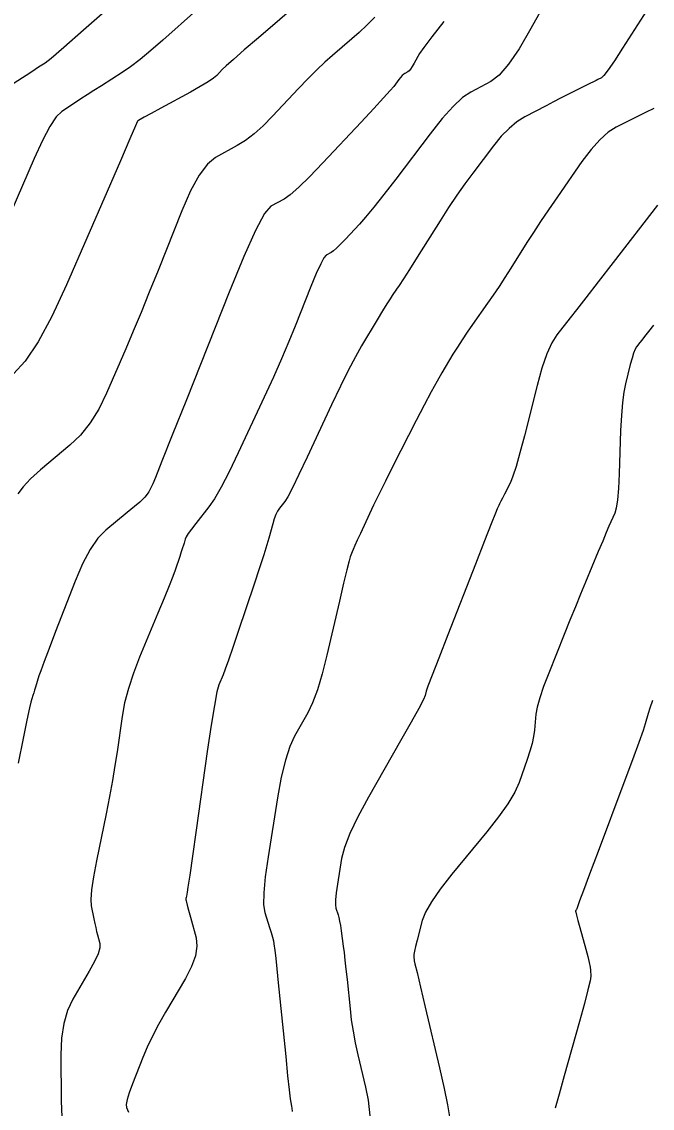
# Model space of a CAD drawing. Extents: x 2082232 to 2083549, y 592624 to 593832.
# Drawn here: x 2083221.5 to 2083252.5, y 593238.4 to 593292 of the extents above; entities that cross this region are included whole.
import ezdxf

# ---------------------------------------------------------------- set-up
doc = ezdxf.new("R2010")
doc.units = 0
doc.layers.add('DT_X_Contour_Major', color=7, linetype='Continuous')
doc.layers.add('DT_X_Contour_Minor', color=7, linetype='Continuous')

msp = doc.modelspace()

# ---------------------------------------------------------------- linework, layer by layer
at = {"layer": 'DT_X_Contour_Major'}
for points in [[(2083230.079, 593292.612), (2083228.419, 593291.14), (2083227.826, 593290.626), (2083227.293, 593290.189), (2083226.819, 593289.829), (2083226.406, 593289.546), (2083225.382, 593288.893), (2083225.014, 593288.657), (2083224.679, 593288.442), (2083224.377, 593288.246), (2083224.108, 593288.069), (2083223.434, 593287.625), (2083223.159, 593287.354), (2083222.84, 593286.876), (2083222.477, 593286.189), (2083222.07, 593285.294), (2083220.925, 593282.631)], [(2083252.259, 593292.593), (2083251.071, 593290.738), (2083250.673, 593290.125), (2083250.369, 593289.678), (2083250.159, 593289.397), (2083250.044, 593289.283), (2083249.862, 593289.198), (2083249.771, 593289.155), (2083249.637, 593289.089), (2083249.457, 593289), (2083249.234, 593288.888), (2083248.578, 593288.56), (2083248.314, 593288.426), (2083248.014, 593288.272), (2083247.677, 593288.097), (2083247.304, 593287.901), (2083246.259, 593287.35), (2083245.869, 593287.106), (2083245.48, 593286.788), (2083245.094, 593286.395), (2083244.71, 593285.928), (2083243.688, 593284.582), (2083243.3, 593284.056), (2083242.902, 593283.488), (2083242.494, 593282.878), (2083242.076, 593282.225), (2083240.948, 593280.428), (2083240.568, 593279.824), (2083240.273, 593279.36), (2083240.063, 593279.035), (2083239.938, 593278.849), (2083239.72, 593278.541), (2083239.612, 593278.38), (2083239.453, 593278.126), (2083239.242, 593277.781), (2083238.98, 593277.345), (2083238.213, 593276.058), (2083237.904, 593275.515), (2083237.555, 593274.85), (2083237.164, 593274.063), (2083236.733, 593273.154), (2083235.526, 593270.569), (2083235.118, 593269.705), (2083234.799, 593269.053), (2083234.568, 593268.611), (2083234.425, 593268.381), (2083234.163, 593268.049), (2083234.068, 593267.907), (2083233.981, 593267.731), (2083233.901, 593267.521), (2083233.828, 593267.276), (2083233.644, 593266.577), (2083233.547, 593266.238), (2083233.394, 593265.746), (2083233.184, 593265.1), (2083232.917, 593264.3), (2083232.131, 593261.963), (2083231.864, 593261.173), (2083231.65, 593260.554), (2083231.49, 593260.108), (2083231.385, 593259.834), (2083231.175, 593259.333), (2083231.081, 593258.986), (2083230.954, 593258.323), (2083230.795, 593257.342), (2083230.604, 593256.043), (2083230.052, 593252.158), (2083229.869, 593250.875), (2083229.735, 593249.938), (2083229.648, 593249.347), (2083229.61, 593249.103), (2083229.572, 593248.914), (2083229.56, 593248.85), (2083229.552, 593248.799), (2083229.549, 593248.76), (2083229.551, 593248.734), (2083229.561, 593248.683), (2083229.577, 593248.618), (2083229.618, 593248.463), (2083229.684, 593248.216), (2083229.775, 593247.879), (2083230.05, 593246.859), (2083230.095, 593246.446), (2083230.021, 593245.973), (2083229.831, 593245.439), (2083229.523, 593244.845), (2083228.544, 593243.18), (2083228.199, 593242.572), (2083227.899, 593241.999), (2083227.642, 593241.459), (2083227.429, 593240.954), (2083226.922, 593239.651), (2083226.76, 593239.212), (2083226.655, 593238.873), (2083226.607, 593238.632), (2083226.617, 593238.491), (2083226.718, 593238.247)]]:
    msp.add_lwpolyline(points, dxfattribs=at)
at = {"layer": 'DT_X_Contour_Minor'}
for points in [[(2083248.196, 593294.661), (2083246.557, 593291.707), (2083245.972, 593290.713), (2083245.449, 593289.948), (2083244.987, 593289.41), (2083244.586, 593289.101), (2083243.597, 593288.58), (2083243.193, 593288.304), (2083242.724, 593287.868), (2083242.188, 593287.272), (2083241.586, 593286.516), (2083239.893, 593284.286), (2083239.305, 593283.52), (2083238.81, 593282.893), (2083238.41, 593282.406), (2083238.103, 593282.059), (2083237.409, 593281.319), (2083237.171, 593281.07), (2083236.974, 593280.878), (2083236.821, 593280.744), (2083236.71, 593280.666), (2083236.472, 593280.536), (2083236.357, 593280.402), (2083236.193, 593280.098), (2083235.978, 593279.623), (2083235.714, 593278.979), (2083234.942, 593277.033), (2083234.628, 593276.266), (2083234.268, 593275.425), (2083233.86, 593274.51), (2083233.405, 593273.521), (2083232.129, 593270.786), (2083231.68, 593269.85), (2083231.289, 593269.093), (2083230.958, 593268.515), (2083230.685, 593268.118), (2083230.036, 593267.296), (2083229.82, 593267.017), (2083229.661, 593266.796), (2083229.557, 593266.633), (2083229.509, 593266.529), (2083229.456, 593266.327), (2083229.428, 593266.23), (2083229.384, 593266.088), (2083229.324, 593265.902), (2083229.247, 593265.672), (2083229.021, 593264.998), (2083228.904, 593264.676), (2083228.724, 593264.214), (2083228.48, 593263.612), (2083228.172, 593262.871), (2083227.267, 593260.707), (2083226.958, 593259.915), (2083226.712, 593259.162), (2083226.526, 593258.449), (2083226.402, 593257.775), (2083226.155, 593256.031), (2083226.051, 593255.35), (2083225.927, 593254.614), (2083225.782, 593253.824), (2083225.616, 593252.979), (2083225.145, 593250.652), (2083224.996, 593249.859), (2083224.903, 593249.225), (2083224.866, 593248.749), (2083224.885, 593248.432), (2083225.01, 593247.797), (2083225.056, 593247.568), (2083225.102, 593247.359), (2083225.146, 593247.168), (2083225.19, 593246.997), (2083225.307, 593246.566), (2083225.307, 593246.36), (2083225.221, 593246.065), (2083225.047, 593245.681), (2083224.787, 593245.209), (2083223.978, 593243.832), (2083223.714, 593243.273), (2083223.527, 593242.629), (2083223.418, 593241.899), (2083223.387, 593241.083), (2083223.407, 593238.794), (2083223.436, 593238.027)], [(2083225.815, 593292.786), (2083224.503, 593291.627), (2083223.532, 593290.777), (2083222.901, 593290.236), (2083222.61, 593290.005), (2083222.289, 593289.8), (2083222.12, 593289.691), (2083221.856, 593289.518), (2083221.495, 593289.282), (2083221.039, 593288.981)], [(2083235.234, 593293.065), (2083233.128, 593291.262), (2083232.424, 593290.656), (2083231.891, 593290.192), (2083231.531, 593289.87), (2083231.341, 593289.689), (2083231.066, 593289.395), (2083230.908, 593289.262), (2083230.639, 593289.081), (2083230.26, 593288.854), (2083229.77, 593288.58), (2083228.318, 593287.786), (2083227.84, 593287.524), (2083227.497, 593287.337), (2083227.288, 593287.222), (2083227.214, 593287.181), (2083227.194, 593287.168), (2083227.187, 593287.164), (2083227.182, 593287.161), (2083227.177, 593287.157), (2083227.175, 593287.156), (2083227.174, 593287.155), (2083227.173, 593287.153), (2083227.171, 593287.151), (2083227.17, 593287.147), (2083227.166, 593287.138), (2083227.071, 593286.919), (2083226.789, 593286.27), (2083226.321, 593285.19), (2083225.666, 593283.679), (2083223.671, 593279.076), (2083222.946, 593277.507), (2083222.267, 593276.25), (2083221.633, 593275.305), (2083221.046, 593274.674)], [(2083238.868, 593292.266), (2083238.47, 593291.877), (2083238.089, 593291.521), (2083237.724, 593291.199), (2083236.772, 593290.384), (2083236.4, 593290.053), (2083235.997, 593289.67), (2083235.564, 593289.237), (2083235.101, 593288.752), (2083233.826, 593287.392), (2083233.358, 593286.918), (2083232.91, 593286.518), (2083232.482, 593286.19), (2083232.073, 593285.936), (2083231.012, 593285.356), (2083230.609, 593285.028), (2083230.196, 593284.478), (2083229.773, 593283.707), (2083229.341, 593282.715), (2083228.174, 593279.774), (2083227.746, 593278.706), (2083227.338, 593277.707), (2083226.951, 593276.778), (2083226.583, 593275.918), (2083225.63, 593273.719), (2083225.249, 593272.94), (2083224.822, 593272.253), (2083224.349, 593271.659), (2083223.829, 593271.156), (2083222.381, 593269.937), (2083221.894, 593269.502), (2083221.519, 593269.111), (2083221.256, 593268.763)], [(2083242.259, 593292.064), (2083241.667, 593291.304), (2083241.272, 593290.776), (2083241.073, 593290.479), (2083240.806, 593289.997), (2083240.711, 593289.835), (2083240.627, 593289.711), (2083240.555, 593289.625), (2083240.494, 593289.577), (2083240.347, 593289.499), (2083240.286, 593289.458), (2083240.216, 593289.393), (2083240.136, 593289.304), (2083240.046, 593289.191), (2083239.793, 593288.858), (2083239.622, 593288.654), (2083239.297, 593288.292), (2083238.818, 593287.773), (2083238.186, 593287.096), (2083236.297, 593285.08), (2083235.646, 593284.402), (2083235.112, 593283.879), (2083234.694, 593283.512), (2083234.392, 593283.301), (2083233.742, 593282.946), (2083233.43, 593282.581), (2083232.982, 593281.752), (2083232.397, 593280.459), (2083231.676, 593278.702), (2083229.572, 593273.4), (2083228.877, 593271.649), (2083228.368, 593270.373), (2083228.047, 593269.572), (2083227.912, 593269.247), (2083227.803, 593269.013), (2083227.762, 593268.93), (2083227.721, 593268.855), (2083227.68, 593268.79), (2083227.639, 593268.734), (2083227.53, 593268.595), (2083227.445, 593268.509), (2083227.271, 593268.355), (2083227.008, 593268.132), (2083226.657, 593267.84), (2083225.603, 593266.972), (2083225.212, 593266.571), (2083224.829, 593266.017), (2083224.455, 593265.31), (2083224.089, 593264.452), (2083223.123, 593261.959), (2083222.801, 593261.121), (2083222.557, 593260.479), (2083222.391, 593260.031), (2083222.305, 593259.779), (2083222.132, 593259.215), (2083222.088, 593259.071), (2083222.047, 593258.935), (2083222.008, 593258.807), (2083221.907, 593258.474), (2083221.84, 593258.193), (2083221.713, 593257.599), (2083221.528, 593256.692), (2083221.283, 593255.471)], [(2083252.624, 593287.775), (2083252.208, 593287.572), (2083251.808, 593287.374), (2083250.765, 593286.851), (2083250.366, 593286.598), (2083249.951, 593286.23), (2083249.52, 593285.748), (2083249.074, 593285.151), (2083247.864, 593283.408), (2083247.43, 593282.777), (2083247.035, 593282.19), (2083246.679, 593281.649), (2083246.362, 593281.153), (2083245.569, 593279.89), (2083245.274, 593279.426), (2083244.985, 593278.984), (2083244.7, 593278.562), (2083244.421, 593278.161), (2083243.683, 593277.119), (2083243.414, 593276.734), (2083243.164, 593276.359), (2083242.931, 593275.996), (2083242.715, 593275.644), (2083242.164, 593274.72), (2083241.93, 593274.313), (2083241.642, 593273.785), (2083241.3, 593273.137), (2083240.903, 593272.368), (2083239.773, 593270.158), (2083239.381, 593269.387), (2083239.054, 593268.733), (2083238.791, 593268.194), (2083238.593, 593267.773), (2083238.15, 593266.803), (2083238, 593266.474), (2083237.882, 593266.213), (2083237.798, 593266.019), (2083237.746, 593265.894), (2083237.651, 593265.65), (2083237.59, 593265.446), (2083237.481, 593265.014), (2083237.323, 593264.355), (2083237.117, 593263.47), (2083236.5, 593260.805), (2083236.267, 593259.877), (2083236.032, 593259.092), (2083235.793, 593258.45), (2083235.552, 593257.951), (2083234.903, 593256.81), (2083234.669, 593256.299), (2083234.452, 593255.621), (2083234.252, 593254.777), (2083234.069, 593253.767), (2083233.605, 593250.85), (2083233.463, 593249.859), (2083233.388, 593249.071), (2083233.379, 593248.488), (2083233.435, 593248.109), (2083233.674, 593247.369), (2083233.755, 593247.111), (2083233.817, 593246.891), (2083233.861, 593246.709), (2083233.887, 593246.565), (2083233.933, 593246.232), (2083233.961, 593245.989), (2083234.012, 593245.511), (2083234.086, 593244.796), (2083234.183, 593243.845), (2083234.47, 593240.994), (2083234.566, 593240.051), (2083234.639, 593239.358), (2083234.69, 593238.916), (2083234.717, 593238.724), (2083234.758, 593238.548), (2083234.772, 593238.448), (2083234.782, 593238.278)], [(2083252.794, 593283.001), (2083250.614, 593280.177), (2083249.868, 593279.211), (2083249.265, 593278.432), (2083248.804, 593277.84), (2083248.486, 593277.434), (2083247.83, 593276.601), (2083247.585, 593276.211), (2083247.342, 593275.666), (2083247.103, 593274.965), (2083246.866, 593274.109), (2083246.238, 593271.618), (2083246.018, 593270.774), (2083245.83, 593270.109), (2083245.673, 593269.624), (2083245.547, 593269.319), (2083245.253, 593268.743), (2083245.153, 593268.547), (2083245.073, 593268.389), (2083245.014, 593268.269), (2083244.976, 593268.188), (2083244.901, 593268.024), (2083244.812, 593267.807), (2083244.603, 593267.278), (2083244.273, 593266.439), (2083243.823, 593265.288), (2083242.461, 593261.806), (2083242.011, 593260.653), (2083241.685, 593259.806), (2083241.481, 593259.265), (2083241.401, 593259.029), (2083241.35, 593258.81), (2083241.26, 593258.609), (2083241.026, 593258.167), (2083240.65, 593257.486), (2083240.13, 593256.565), (2083238.554, 593253.79), (2083238.027, 593252.821), (2083237.629, 593251.993), (2083237.361, 593251.307), (2083237.221, 593250.763), (2083237.02, 593249.502), (2083236.959, 593249.073), (2083236.926, 593248.732), (2083236.922, 593248.48), (2083236.947, 593248.316), (2083237.05, 593247.996), (2083237.089, 593247.856), (2083237.127, 593247.676), (2083237.166, 593247.455), (2083237.205, 593247.194), (2083237.307, 593246.444), (2083237.348, 593246.13), (2083237.392, 593245.751), (2083237.441, 593245.308), (2083237.493, 593244.799), (2083237.639, 593243.356), (2083237.704, 593242.809), (2083237.791, 593242.247), (2083237.899, 593241.671), (2083238.029, 593241.082), (2083238.403, 593239.492), (2083238.527, 593238.841), (2083238.617, 593238.079)], [(2083252.602, 593277.083), (2083252.357, 593276.766), (2083252.164, 593276.517), (2083252.023, 593276.335), (2083251.933, 593276.219), (2083251.761, 593276.002), (2083251.694, 593275.887), (2083251.62, 593275.703), (2083251.541, 593275.452), (2083251.455, 593275.132), (2083251.217, 593274.189), (2083251.135, 593273.78), (2083251.069, 593273.258), (2083251.017, 593272.624), (2083250.981, 593271.878), (2083250.903, 593269.739), (2083250.869, 593269.016), (2083250.823, 593268.454), (2083250.766, 593268.051), (2083250.697, 593267.809), (2083250.5, 593267.375), (2083250.405, 593267.161), (2083250.27, 593266.846), (2083250.095, 593266.43), (2083249.878, 593265.912), (2083249.247, 593264.395), (2083249.004, 593263.807), (2083248.749, 593263.183), (2083248.482, 593262.522), (2083248.202, 593261.823), (2083247.439, 593259.911), (2083247.185, 593259.247), (2083246.995, 593258.689), (2083246.87, 593258.236), (2083246.808, 593257.889), (2083246.731, 593257.104), (2083246.687, 593256.792), (2083246.612, 593256.447), (2083246.508, 593256.068), (2083246.373, 593255.655), (2083245.973, 593254.509), (2083245.761, 593254.035), (2083245.426, 593253.472), (2083244.967, 593252.82), (2083244.385, 593252.08), (2083242.667, 593249.988), (2083242.092, 593249.257), (2083241.655, 593248.632), (2083241.356, 593248.114), (2083241.195, 593247.702), (2083240.951, 593246.746), (2083240.871, 593246.428), (2083240.816, 593246.19), (2083240.785, 593246.032), (2083240.778, 593245.954), (2083240.791, 593245.854), (2083240.796, 593245.82), (2083240.8, 593245.792), (2083240.802, 593245.769), (2083240.804, 593245.753), (2083240.808, 593245.719), (2083240.842, 593245.567), (2083240.942, 593245.136), (2083241.109, 593244.427), (2083241.341, 593243.44), (2083242.049, 593240.436), (2083242.281, 593239.418), (2083242.447, 593238.616), (2083242.548, 593238.03)], [(2083252.559, 593258.568), (2083252.414, 593258.182), (2083252.331, 593257.925), (2083252.193, 593257.416), (2083252.088, 593257.09), (2083251.877, 593256.495), (2083251.56, 593255.63), (2083251.138, 593254.496), (2083249.868, 593251.114), (2083249.45, 593249.998), (2083249.145, 593249.186), (2083248.956, 593248.678), (2083248.881, 593248.475), (2083248.833, 593248.338), (2083248.816, 593248.292), (2083248.803, 593248.257), (2083248.793, 593248.234), (2083248.786, 593248.221), (2083248.771, 593248.203), (2083248.766, 593248.196), (2083248.762, 593248.191), (2083248.759, 593248.186), (2083248.758, 593248.182), (2083248.755, 593248.173), (2083248.768, 593248.119), (2083248.809, 593247.967), (2083248.877, 593247.715), (2083248.974, 593247.364), (2083249.268, 593246.294), (2083249.365, 593245.929), (2083249.435, 593245.636), (2083249.479, 593245.414), (2083249.496, 593245.264), (2083249.506, 593244.96), (2083249.474, 593244.735), (2083249.37, 593244.287), (2083249.195, 593243.617), (2083248.949, 593242.724), (2083248.195, 593240.046), (2083247.945, 593239.144), (2083247.758, 593238.445)]]:
    msp.add_lwpolyline(points, dxfattribs=at)

doc.saveas('drawing.dxf')
